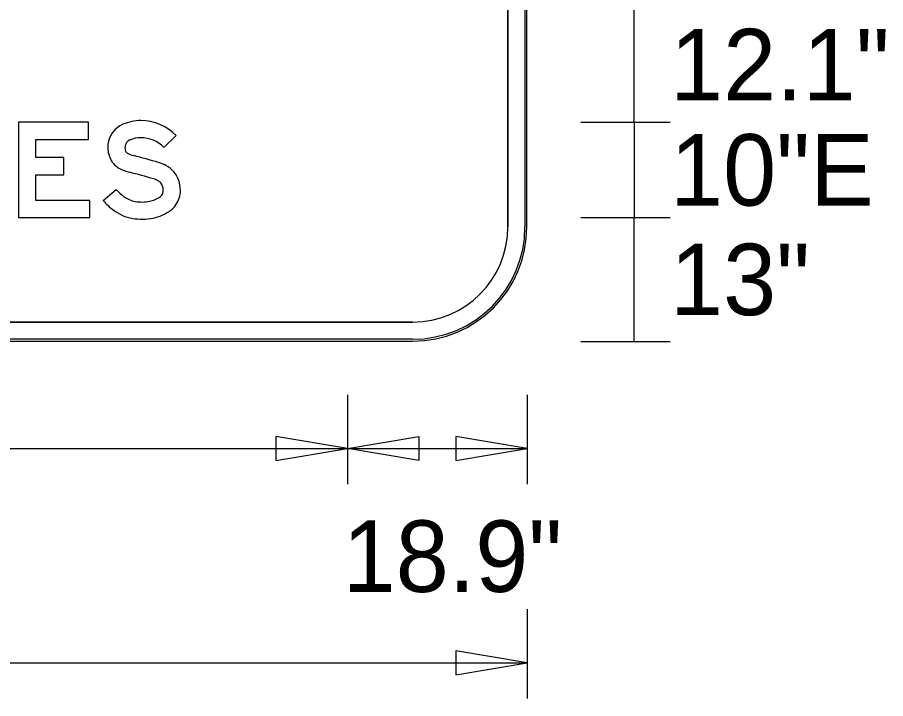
# Model space of a CAD drawing. Extents: x 1806251 to 1809821, y 414895 to 422886.
# Drawn here: x 1809677.87 to 1809678.782, y 415031.405 to 415032.12 of the extents above; entities that cross this region are included whole.
import ezdxf

# ---------------------------------------------------------------- set-up
doc = ezdxf.new("R2010")
doc.units = 0
for name, color, linetype in [('GSBWFILL', 7, 'Continuous'), ('GSCOLORFILL', 7, 'Continuous'), ('GSDIMS', 7, 'Continuous'), ('GSOUTLINE', 7, 'Continuous')]:
    doc.layers.add(name, color=color, linetype=linetype)

msp = doc.modelspace()

# ---------------------------------------------------------------- linework, layer by layer
at = {"layer": 'GSBWFILL'}
for p, q in [((1809678.38509, 415032.86057), (1809678.38509, 415031.90057)), ((1809678.40509, 415031.90057), (1809678.40509, 415032.86057)), ((1809678.28509, 415031.80057), (1809676.90529, 415031.80057)), ((1809676.90529, 415031.78057), (1809678.28509, 415031.78057))]:
    msp.add_line(p, q, dxfattribs=at)
msp.add_lwpolyline([(1809677.94609, 415031.92839), (1809677.88909, 415031.92839), (1809677.88909, 415031.95529), (1809677.91859, 415031.95529), (1809677.91859, 415031.97329), (1809677.88909, 415031.97329), (1809677.88909, 415031.99239), (1809677.94459, 415031.99239), (1809677.94459, 415032.01039), (1809677.87109, 415032.01039), (1809677.87109, 415031.91039), (1809677.94609, 415031.91039)], close=True, dxfattribs=at)
for points in [[(1809678.03649, 415031.99663), (1809678.02363, 415031.98402)], [(1809677.96009, 415031.92811), (1809677.97371, 415031.93988)]]:
    msp.add_lwpolyline(points, dxfattribs=at)
for radius in [0.12, 0.1]:
    msp.add_arc((1809678.28509, 415031.90057), radius, 270, 0, dxfattribs=at)
for centre, major_axis, start_param, end_param in [((1809677.99954, 415031.96438), (0, 0.04776), 0, 0.407095), ((1809677.99954, 415031.9604), (0, 0.05174), 5.487912, 6.283185), ((1809677.99099, 415031.98423), (0, 0.02615), 0.407095, 1.468557), ((1809677.99954, 415031.96438), (0, 0.02976), 0, 0.407095), ((1809677.99954, 415031.9604), (0, 0.03374), 5.487912, 6.283185), ((1809677.99341, 415031.98398), (0, 0.02858), 1.468557, 1.941238), ((1809677.99341, 415031.98398), (0, 0.01058), 1.468557, 1.941238), ((1809677.99099, 415031.98423), (0, 0.00815), 0.407095, 1.468557), ((1809677.98761, 415031.98173), (0, 0.02236), 1.941238, 2.621157), ((1809677.98761, 415031.98173), (0, 0.00436), 1.941238, 2.621157), ((1809677.99793, 415031.99975), (0, 0.02513), 2.621157, 2.899109), ((1809677.87535, 415031.50416), (0, 0.48539), 5.984666, 6.040702), ((1809678.00399, 415031.92221), (0, 0.048), 5.812135, 5.984666), ((1809678.01366, 415031.94121), (0, 0.02668), 5.402773, 5.812135), ((1809677.99793, 415031.99975), (0, 0.04313), 2.621157, 2.899109), ((1809677.87535, 415031.50416), (0, 0.46739), 5.984666, 6.040702), ((1809678.01117, 415031.93915), (0, 0.02992), 4.712389, 5.402773), ((1809678.00399, 415031.92221), (0, 0.03), 5.812135, 5.984666), ((1809678.01366, 415031.94121), (0, 0.00868), 5.402773, 5.812135), ((1809678.01117, 415031.93915), (0, 0.01192), 4.712389, 5.402773), ((1809678.0128, 415031.97364), (0, 0.05165), 2.283243, 2.489697), ((1809678.0119, 415031.93915), (0, 0.01119), 4.424361, 4.712389), ((1809678.0119, 415031.93915), (0, 0.02919), 4.424361, 4.712389), ((1809678.0128, 415031.97364), (0, 0.06965), 2.283243, 2.489697), ((1809677.9983, 415031.95465), (0, 0.02776), 2.489697, 2.979885), ((1809678.00282, 415031.95619), (0, 0.0294), 3.34483, 3.771092), ((1809678.01615, 415031.93789), (0, 0.00675), 3.771092, 4.424361), ((1809678.01615, 415031.93789), (0, 0.02475), 3.771092, 4.424361), ((1809678.00133, 415031.9732), (0, 0.04656), 2.979885, 3.141593), ((1809678.00133, 415031.96342), (0, 0.03677), 3.141593, 3.34483), ((1809677.9983, 415031.95465), (0, 0.04576), 2.489697, 2.979885), ((1809678.00133, 415031.96342), (0, 0.05477), 3.141593, 3.34483), ((1809678.00282, 415031.95619), (0, 0.0474), 3.34483, 3.771092), ((1809678.00133, 415031.9732), (0, 0.06456), 2.979885, 3.141593)]:
    msp.add_ellipse(centre, major_axis=major_axis, ratio=0.999998, start_param=start_param, end_param=end_param, dxfattribs=at)
at = {"layer": 'GSCOLORFILL'}
for p, q in [((1809678.38509, 415032.86057), (1809678.38509, 415031.90057)), ((1809678.40309, 415032.86057), (1809678.40309, 415031.90057)), ((1809678.40509, 415031.90057), (1809678.40509, 415032.86057)), ((1809678.40509, 415031.90057), (1809678.40509, 415032.86057)), ((1809678.40509, 415031.90057), (1809678.40509, 415032.86057)), ((1809678.28509, 415031.80057), (1809676.90529, 415031.80057)), ((1809678.28509, 415031.78257), (1809676.90511, 415031.78257)), ((1809676.90509, 415031.78057), (1809678.28509, 415031.78057)), ((1809676.90511, 415031.78057), (1809678.28509, 415031.78057)), ((1809676.90529, 415031.78057), (1809678.28509, 415031.78057))]:
    msp.add_line(p, q, dxfattribs=at)
msp.add_lwpolyline([(1809677.94609, 415031.92839), (1809677.88909, 415031.92839), (1809677.88909, 415031.95529), (1809677.91859, 415031.95529), (1809677.91859, 415031.97329), (1809677.88909, 415031.97329), (1809677.88909, 415031.99239), (1809677.94459, 415031.99239), (1809677.94459, 415032.01039), (1809677.87109, 415032.01039), (1809677.87109, 415031.91039), (1809677.94609, 415031.91039)], close=True, dxfattribs=at)
for points in [[(1809678.03649, 415031.99663), (1809678.02363, 415031.98402)], [(1809677.96009, 415031.92811), (1809677.97371, 415031.93988)]]:
    msp.add_lwpolyline(points, dxfattribs=at)
for radius in [0.12, 0.12, 0.1, 0.12, 0.118]:
    msp.add_arc((1809678.28509, 415031.90057), radius, 270, 0, dxfattribs=at)
for centre, major_axis, start_param, end_param in [((1809677.99954, 415031.96438), (0, 0.04776), 0, 0.407095), ((1809677.99954, 415031.9604), (0, 0.05174), 5.487912, 6.283185), ((1809677.99099, 415031.98423), (0, 0.02615), 0.407095, 1.468557), ((1809677.99954, 415031.96438), (0, 0.02976), 0, 0.407095), ((1809677.99954, 415031.9604), (0, 0.03374), 5.487912, 6.283185), ((1809677.99341, 415031.98398), (0, 0.02858), 1.468557, 1.941238), ((1809677.99341, 415031.98398), (0, 0.01058), 1.468557, 1.941238), ((1809677.99099, 415031.98423), (0, 0.00815), 0.407095, 1.468557), ((1809677.98761, 415031.98173), (0, 0.02236), 1.941238, 2.621157), ((1809677.98761, 415031.98173), (0, 0.00436), 1.941238, 2.621157), ((1809677.99793, 415031.99975), (0, 0.02513), 2.621157, 2.899109), ((1809677.87535, 415031.50416), (0, 0.48539), 5.984666, 6.040702), ((1809678.00399, 415031.92221), (0, 0.048), 5.812135, 5.984666), ((1809678.01366, 415031.94121), (0, 0.02668), 5.402773, 5.812135), ((1809677.99793, 415031.99975), (0, 0.04313), 2.621157, 2.899109), ((1809677.87535, 415031.50416), (0, 0.46739), 5.984666, 6.040702), ((1809678.01117, 415031.93915), (0, 0.02992), 4.712389, 5.402773), ((1809678.00399, 415031.92221), (0, 0.03), 5.812135, 5.984666), ((1809678.01366, 415031.94121), (0, 0.00868), 5.402773, 5.812135), ((1809678.01117, 415031.93915), (0, 0.01192), 4.712389, 5.402773), ((1809678.0128, 415031.97364), (0, 0.05165), 2.283243, 2.489697), ((1809678.0119, 415031.93915), (0, 0.01119), 4.424361, 4.712389), ((1809678.0119, 415031.93915), (0, 0.02919), 4.424361, 4.712389), ((1809678.0128, 415031.97364), (0, 0.06965), 2.283243, 2.489697), ((1809677.9983, 415031.95465), (0, 0.02776), 2.489697, 2.979885), ((1809678.00282, 415031.95619), (0, 0.0294), 3.34483, 3.771092), ((1809678.01615, 415031.93789), (0, 0.00675), 3.771092, 4.424361), ((1809678.01615, 415031.93789), (0, 0.02475), 3.771092, 4.424361), ((1809678.00133, 415031.9732), (0, 0.04656), 2.979885, 3.141593), ((1809678.00133, 415031.96342), (0, 0.03677), 3.141593, 3.34483), ((1809677.9983, 415031.95465), (0, 0.04576), 2.489697, 2.979885), ((1809678.00133, 415031.96342), (0, 0.05477), 3.141593, 3.34483), ((1809678.00282, 415031.95619), (0, 0.0474), 3.34483, 3.771092), ((1809678.00133, 415031.9732), (0, 0.06456), 2.979885, 3.141593)]:
    msp.add_ellipse(centre, major_axis=major_axis, ratio=0.999998, start_param=start_param, end_param=end_param, dxfattribs=at)
at = {"layer": 'GSDIMS'}
for p, q in [((1809678.51796, 415032.01039), (1809678.51796, 415032.13139)), ((1809678.46171, 415032.01039), (1809678.55546, 415032.01039)), ((1809678.46171, 415032.01039), (1809678.55546, 415032.01039)), ((1809678.51796, 415032.01039), (1809678.51796, 415031.91039)), ((1809678.46171, 415031.91039), (1809678.55546, 415031.91039)), ((1809678.46171, 415031.91039), (1809678.55546, 415031.91039)), ((1809678.51796, 415031.78039), (1809678.51796, 415031.91039)), ((1809678.46171, 415031.78039), (1809678.55546, 415031.78039)), ((1809678.21646, 415031.72414), (1809678.21646, 415031.63039)), ((1809678.21646, 415031.72414), (1809678.21646, 415031.63039)), ((1809678.40546, 415031.72414), (1809678.40546, 415031.63039)), ((1809676.97249, 415031.66789), (1809678.21646, 415031.66789)), ((1809678.21646, 415031.66789), (1809678.40546, 415031.66789)), ((1809678.40546, 415031.49914), (1809678.40546, 415031.40539)), ((1809676.78446, 415031.44289), (1809678.40546, 415031.44289))]:
    msp.add_line(p, q, dxfattribs=at)
for points in [[(1809678.21646, 415031.66789), (1809678.14146, 415031.68039), (1809678.14146, 415031.65539)], [(1809678.21646, 415031.66789), (1809678.29146, 415031.68039), (1809678.29146, 415031.65539)], [(1809678.40546, 415031.66789), (1809678.33046, 415031.68039), (1809678.33046, 415031.65539)], [(1809678.40546, 415031.44289), (1809678.33046, 415031.45539), (1809678.33046, 415031.43039)]]:
    msp.add_lwpolyline(points, close=True, dxfattribs=at)
at = {"layer": 'GSOUTLINE'}
for p, q in [((1809678.38509, 415031.90057), (1809678.38509, 415032.86057)), ((1809678.40509, 415031.90057), (1809678.40509, 415032.86057)), ((1809676.90509, 415031.80057), (1809678.28509, 415031.80057)), ((1809676.90509, 415031.78057), (1809678.28509, 415031.78057))]:
    msp.add_line(p, q, dxfattribs=at)
msp.add_lwpolyline([(1809677.94609, 415031.92839), (1809677.88909, 415031.92839), (1809677.88909, 415031.95529), (1809677.91859, 415031.95529), (1809677.91859, 415031.97329), (1809677.88909, 415031.97329), (1809677.88909, 415031.99239), (1809677.94459, 415031.99239), (1809677.94459, 415032.01039), (1809677.87109, 415032.01039), (1809677.87109, 415031.91039), (1809677.94609, 415031.91039)], close=True, dxfattribs=at)
for points in [[(1809678.03649, 415031.99663), (1809678.02363, 415031.98402)], [(1809677.96009, 415031.92811), (1809677.97371, 415031.93988)]]:
    msp.add_lwpolyline(points, dxfattribs=at)
for radius in [0.12, 0.1]:
    msp.add_arc((1809678.28509, 415031.90057), radius, 270, 0, dxfattribs=at)
for centre, major_axis, start_param, end_param in [((1809677.99954, 415031.96438), (0, 0.04776), 0, 0.407095), ((1809677.99954, 415031.9604), (0, 0.05174), 5.487912, 6.283185), ((1809677.99099, 415031.98423), (0, 0.02615), 0.407095, 1.468557), ((1809677.99954, 415031.96438), (0, 0.02976), 0, 0.407095), ((1809677.99954, 415031.9604), (0, 0.03374), 5.487912, 6.283185), ((1809677.99341, 415031.98398), (0, 0.02858), 1.468557, 1.941238), ((1809677.99341, 415031.98398), (0, 0.01058), 1.468557, 1.941238), ((1809677.99099, 415031.98423), (0, 0.00815), 0.407095, 1.468557), ((1809677.98761, 415031.98173), (0, 0.02236), 1.941238, 2.621157), ((1809677.98761, 415031.98173), (0, 0.00436), 1.941238, 2.621157), ((1809677.99793, 415031.99975), (0, 0.02513), 2.621157, 2.899109), ((1809677.87535, 415031.50416), (0, 0.48539), 5.984666, 6.040702), ((1809678.00399, 415031.92221), (0, 0.048), 5.812135, 5.984666), ((1809678.01366, 415031.94121), (0, 0.02668), 5.402773, 5.812135), ((1809677.99793, 415031.99975), (0, 0.04313), 2.621157, 2.899109), ((1809677.87535, 415031.50416), (0, 0.46739), 5.984666, 6.040702), ((1809678.01117, 415031.93915), (0, 0.02992), 4.712389, 5.402773), ((1809678.00399, 415031.92221), (0, 0.03), 5.812135, 5.984666), ((1809678.01366, 415031.94121), (0, 0.00868), 5.402773, 5.812135), ((1809678.01117, 415031.93915), (0, 0.01192), 4.712389, 5.402773), ((1809678.0128, 415031.97364), (0, 0.05165), 2.283243, 2.489697), ((1809678.0119, 415031.93915), (0, 0.01119), 4.424361, 4.712389), ((1809678.0119, 415031.93915), (0, 0.02919), 4.424361, 4.712389), ((1809678.0128, 415031.97364), (0, 0.06965), 2.283243, 2.489697), ((1809677.9983, 415031.95465), (0, 0.02776), 2.489697, 2.979885), ((1809678.00282, 415031.95619), (0, 0.0294), 3.34483, 3.771092), ((1809678.01615, 415031.93789), (0, 0.00675), 3.771092, 4.424361), ((1809678.01615, 415031.93789), (0, 0.02475), 3.771092, 4.424361), ((1809678.00133, 415031.9732), (0, 0.04656), 2.979885, 3.141593), ((1809678.00133, 415031.96342), (0, 0.03677), 3.141593, 3.34483), ((1809677.9983, 415031.95465), (0, 0.04576), 2.489697, 2.979885), ((1809678.00133, 415031.96342), (0, 0.05477), 3.141593, 3.34483), ((1809678.00282, 415031.95619), (0, 0.0474), 3.34483, 3.771092), ((1809678.00133, 415031.9732), (0, 0.06456), 2.979885, 3.141593)]:
    msp.add_ellipse(centre, major_axis=major_axis, ratio=0.999998, start_param=start_param, end_param=end_param, dxfattribs=at)

# ---------------------------------------------------------------- texts
at = {"layer": 'GSDIMS'}
for s, p in [('12.1"', (1809678.55546, 415032.03339)), ('10"E', (1809678.55546, 415031.92289)), ('13"', (1809678.55546, 415031.80789)), ('18.9"', (1809678.21146, 415031.51739))]:
    msp.add_text(s, height=0.075, dxfattribs=at).set_placement(p)

doc.saveas('drawing.dxf')
